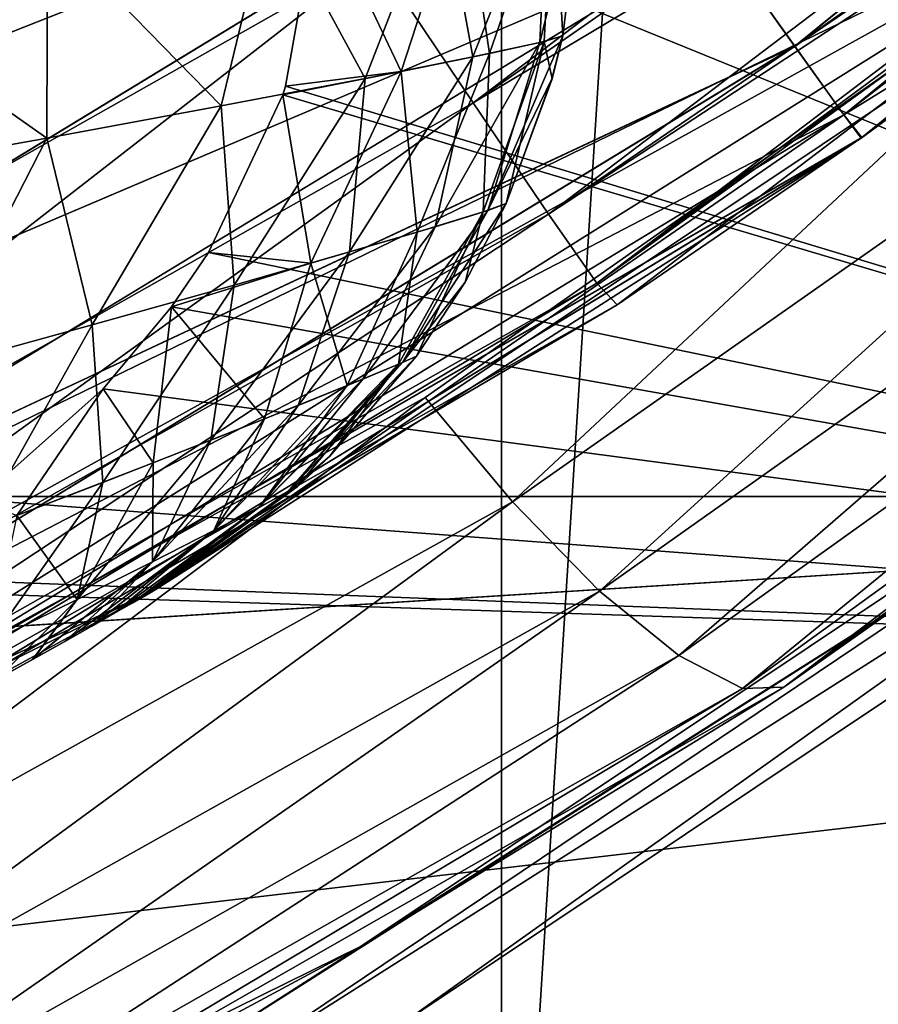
# Model space of a CAD drawing. Header units: millimetres. Extents: x -147 to 148, y -145 to 204.
# Tile 399 of 571: x 100.22 to 102.18, y -19.19 to -16.93. Entities that reach past the tile are written whole.
import ezdxf

# ---------------------------------------------------------------- set-up
doc = ezdxf.new("R2010")
doc.units = ezdxf.units.MM
doc.header["$LTSCALE"] = 26.699852
for name, color, linetype in [('1896', 7, 'CONTINUOUS'), ('1953', 7, 'CONTINUOUS'), ('1956', 7, 'CONTINUOUS'), ('1961', 7, 'CONTINUOUS'), ('1963', 7, 'CONTINUOUS'), ('1971', 7, 'CONTINUOUS'), ('1976', 7, 'CONTINUOUS'), ('1981', 7, 'CONTINUOUS'), ('1988', 7, 'CONTINUOUS'), ('1990', 7, 'CONTINUOUS'), ('1992', 7, 'CONTINUOUS'), ('2006', 7, 'CONTINUOUS'), ('2016', 7, 'CONTINUOUS'), ('742', 7, 'CONTINUOUS'), ('743', 7, 'CONTINUOUS'), ('744', 7, 'CONTINUOUS'), ('888', 7, 'CONTINUOUS'), ('895', 7, 'CONTINUOUS'), ('897', 7, 'CONTINUOUS'), ('934', 7, 'CONTINUOUS')]:
    doc.layers.add(name, color=color, linetype=linetype)

msp = doc.modelspace()

# ---------------------------------------------------------------- linework, layer by layer
at = {"layer": '1896', "color": 7, "linetype": 'CONTINUOUS', "true_color": 0xd8d8d8}
for points in [[(20.7086, -1.3008, 26.9), (20.5856, -2.6023, 26.9), (145.5, -45.5, 26.9), (20.7086, -1.3008, 26.9)], [(81.4515, -22.5327, 26.9), (20.7086, -1.3008, 26.9), (145.5, -45.5, 26.9), (81.4515, -22.5327, 26.9)], [(20.5856, -2.6023, 26.9), (20.3823, -3.8891, 26.9), (145.5, -45.5, 26.9), (20.5856, -2.6023, 26.9)], [(20.3823, -3.8891, 26.9), (20.0982, -5.1579, 26.9), (145.5, -45.5, 26.9), (20.3823, -3.8891, 26.9)], [(20.0982, -5.1579, 26.9), (19.7334, -6.4131, 26.9), (145.5, -45.5, 26.9), (20.0982, -5.1579, 26.9)], [(19.7334, -6.4131, 26.9), (19.2922, -7.6401, 26.9), (145.5, -45.5, 26.9), (19.7334, -6.4131, 26.9)], [(19.2922, -7.6401, 26.9), (18.7759, -8.8325, 26.9), (145.5, -45.5, 26.9), (19.2922, -7.6401, 26.9)], [(-82.8595, -7.6981, 26.9), (-83.4517, -8.2074, 26.9), (145.5, -45.5, 26.9), (-82.8595, -7.6981, 26.9)], [(-3.8892, -20.3823, 26.9), (-82.8595, -7.6981, 26.9), (145.5, -45.5, 26.9), (-3.8892, -20.3823, 26.9)], [(-83.4517, -8.2074, 26.9), (-84.0859, -8.675, 26.9), (145.5, -45.5, 26.9), (-83.4517, -8.2074, 26.9)], [(-84.0859, -8.675, 26.9), (-84.7521, -9.0942, 26.9), (145.5, -45.5, 26.9), (-84.0859, -8.675, 26.9)], [(18.7759, -8.8325, 26.9), (18.1824, -9.9967, 26.9), (145.5, -45.5, 26.9), (18.7759, -8.8325, 26.9)], [(-84.7521, -9.0942, 26.9), (-85.4424, -9.4591, 26.9), (145.5, -45.5, 26.9), (-84.7521, -9.0942, 26.9)], [(-85.4424, -9.4591, 26.9), (-86.1637, -9.7732, 26.9), (145.5, -45.5, 26.9), (-85.4424, -9.4591, 26.9)], [(-86.1637, -9.7732, 26.9), (-86.9075, -10.0338, 26.9), (145.5, -45.5, 26.9), (-86.1637, -9.7732, 26.9)], [(18.1824, -9.9967, 26.9), (17.5186, -11.1201, 26.9), (145.5, -45.5, 26.9), (18.1824, -9.9967, 26.9)], [(-86.9075, -10.0338, 26.9), (-87.6618, -10.2363, 26.9), (145.5, -45.5, 26.9), (-86.9075, -10.0338, 26.9)], [(-87.6618, -10.2363, 26.9), (-88.4272, -10.381, 26.9), (145.5, -45.5, 26.9), (-87.6618, -10.2363, 26.9)], [(145.5, -45.5, 26.9), (-91.5728, -10.381, 26.9), (-145.5, -45.5, 26.9), (145.5, -45.5, 26.9)], [(-90.7934, -10.4689, 26.9), (-91.5728, -10.381, 26.9), (145.5, -45.5, 26.9), (-90.7934, -10.4689, 26.9)], [(-88.4272, -10.381, 26.9), (-89.2066, -10.4689, 26.9), (145.5, -45.5, 26.9), (-88.4272, -10.381, 26.9)], [(-90, -10.5, 26.9), (-90.7934, -10.4689, 26.9), (145.5, -45.5, 26.9), (-90, -10.5, 26.9)], [(-89.2066, -10.4689, 26.9), (-90, -10.5, 26.9), (145.5, -45.5, 26.9), (-89.2066, -10.4689, 26.9)], [(17.5186, -11.1201, 26.9), (16.7883, -12.1943, 26.9), (145.5, -45.5, 26.9), (17.5186, -11.1201, 26.9)], [(16.7883, -12.1943, 26.9), (15.9874, -13.2263, 26.9), (145.5, -45.5, 26.9), (16.7883, -12.1943, 26.9)], [(15.9874, -13.2263, 26.9), (15.1243, -14.206, 26.9), (145.5, -45.5, 26.9), (15.9874, -13.2263, 26.9)], [(15.1243, -14.206, 26.9), (14.206, -15.1243, 26.9), (145.5, -45.5, 26.9), (15.1243, -14.206, 26.9)], [(14.206, -15.1243, 26.9), (13.2263, -15.9874, 26.9), (145.5, -45.5, 26.9), (14.206, -15.1243, 26.9)], [(13.2263, -15.9874, 26.9), (12.1943, -16.7883, 26.9), (145.5, -45.5, 26.9), (13.2263, -15.9874, 26.9)], [(12.1943, -16.7883, 26.9), (11.1201, -17.5186, 26.9), (145.5, -45.5, 26.9), (12.1943, -16.7883, 26.9)], [(11.1201, -17.5186, 26.9), (9.9967, -18.1824, 26.9), (145.5, -45.5, 26.9), (11.1201, -17.5186, 26.9)], [(9.9967, -18.1824, 26.9), (8.8325, -18.7759, 26.9), (145.5, -45.5, 26.9), (9.9967, -18.1824, 26.9)], [(8.8325, -18.7759, 26.9), (7.6401, -19.2922, 26.9), (145.5, -45.5, 26.9), (8.8325, -18.7759, 26.9)]]:
    msp.add_3dface(points, dxfattribs=at)
at = {"layer": '1953', "color": 7, "linetype": 'CONTINUOUS', "true_color": 0xd8d8d8}
for points in [[(101.5102, -16.5696, 21.5144), (101.4619, -16.9699, 21.5144), (101.5102, -16.5696, 27.0792), (101.5102, -16.5696, 21.5144)], [(101.5102, -16.5696, 27.0792), (101.4619, -16.9699, 21.5144), (101.4619, -16.9699, 27.0792), (101.5102, -16.5696, 27.0792)], [(101.4619, -16.9699, 27.0792), (101.4369, -17.0684, 21.5144), (101.4368, -17.0684, 27.0792), (101.4619, -16.9699, 27.0792)], [(101.4619, -16.9699, 21.5144), (101.4369, -17.0684, 21.5144), (101.4619, -16.9699, 27.0792), (101.4619, -16.9699, 21.5144)], [(101.4369, -17.0684, 21.5144), (101.3322, -17.3535, 21.5144), (101.4368, -17.0684, 27.0792), (101.4369, -17.0684, 21.5144)], [(101.4368, -17.0684, 27.0792), (101.3322, -17.3535, 21.5144), (101.3322, -17.3535, 27.0792), (101.4368, -17.0684, 27.0792)], [(101.3322, -17.3535, 21.5144), (101.2383, -17.5335, 21.5144), (101.3322, -17.3535, 27.0792), (101.3322, -17.3535, 21.5144)], [(101.3322, -17.3535, 27.0792), (101.2383, -17.5335, 21.5144), (101.2383, -17.5335, 27.0792), (101.3322, -17.3535, 27.0792)], [(101.2383, -17.5335, 21.5144), (101.1266, -17.7025, 21.5144), (101.2383, -17.5335, 27.0792), (101.2383, -17.5335, 21.5144)], [(101.2383, -17.5335, 27.0792), (101.1266, -17.7025, 21.5144), (101.1266, -17.7025, 27.0792), (101.2383, -17.5335, 27.0792)], [(101.1266, -17.7025, 21.5144), (100.9277, -17.9326, 21.5144), (101.1266, -17.7025, 27.0792), (101.1266, -17.7025, 21.5144)], [(101.1266, -17.7025, 27.0792), (100.9277, -17.9326, 21.5144), (100.9277, -17.9326, 27.0792), (101.1266, -17.7025, 27.0792)], [(100.9277, -17.9326, 21.5144), (100.854, -18.0019, 21.5144), (100.9277, -17.9326, 27.0792), (100.9277, -17.9326, 21.5144)], [(100.9277, -17.9326, 27.0792), (100.854, -18.0019, 21.5144), (100.854, -18.0019, 27.0792), (100.9277, -17.9326, 27.0792)], [(100.854, -18.0019, 21.5144), (100.527, -18.2385, 21.5144), (100.854, -18.0019, 27.0792), (100.854, -18.0019, 21.5144)], [(100.854, -18.0019, 27.0792), (100.527, -18.2385, 21.5144), (100.527, -18.2385, 27.0792), (100.854, -18.0019, 27.0792)]]:
    msp.add_3dface(points, dxfattribs=at)
at = {"layer": '1956', "color": 7, "linetype": 'CONTINUOUS', "true_color": 0xd8d8d8}
for points in [[(100.5051, -18.2511, 21.379), (100.5042, -18.2516, 27.2172), (100.5215, -18.2417, 27.1487), (100.5051, -18.2511, 21.379)], [(100.522, -18.2414, 21.4467), (100.5051, -18.2511, 21.379), (100.5215, -18.2417, 27.1487), (100.522, -18.2414, 21.4467)], [(100.527, -18.2385, 27.0792), (100.522, -18.2414, 21.4467), (100.5215, -18.2417, 27.1487), (100.527, -18.2385, 27.0792)], [(100.527, -18.2385, 21.5144), (100.522, -18.2414, 21.4467), (100.527, -18.2385, 27.0792), (100.527, -18.2385, 21.5144)], [(100.4353, -18.2911, 21.2439), (100.4343, -18.2917, 27.3511), (100.4748, -18.2685, 27.286), (100.4353, -18.2911, 21.2439)], [(100.4759, -18.2679, 21.31), (100.4353, -18.2911, 21.2439), (100.4748, -18.2685, 27.286), (100.4759, -18.2679, 21.31)], [(100.4759, -18.2679, 21.31), (100.4748, -18.2685, 27.286), (100.5042, -18.2516, 27.2172), (100.4759, -18.2679, 21.31)], [(100.5051, -18.2511, 21.379), (100.4759, -18.2679, 21.31), (100.5042, -18.2516, 27.2172), (100.5051, -18.2511, 21.379)], [(100.3839, -18.3203, 21.1846), (100.3834, -18.3206, 27.4096), (100.4343, -18.2917, 27.3511), (100.3839, -18.3203, 21.1846)], [(100.4353, -18.2911, 21.2439), (100.3839, -18.3203, 21.1846), (100.4343, -18.2917, 27.3511), (100.4353, -18.2911, 21.2439)], [(100.3839, -18.3203, 21.1846), (100.3218, -18.3554, 21.1326), (100.3834, -18.3206, 27.4096), (100.3839, -18.3203, 21.1846)], [(100.3218, -18.3554, 21.1326), (100.3219, -18.3553, 27.4609), (100.3834, -18.3206, 27.4096), (100.3218, -18.3554, 21.1326)], [(100.3218, -18.3554, 21.1326), (100.2485, -18.3965, 21.0891), (100.2494, -18.396, 27.5042), (100.3218, -18.3554, 21.1326)], [(100.3218, -18.3554, 21.1326), (100.2494, -18.396, 27.5042), (100.3219, -18.3553, 27.4609), (100.3218, -18.3554, 21.1326)], [(100.2485, -18.3965, 21.0891), (100.166, -18.4422, 21.0559), (100.1673, -18.4414, 27.5373), (100.2485, -18.3965, 21.0891)], [(100.2485, -18.3965, 21.0891), (100.1673, -18.4414, 27.5373), (100.2494, -18.396, 27.5042), (100.2485, -18.3965, 21.0891)]]:
    msp.add_3dface(points, dxfattribs=at)
at = {"layer": '1961', "color": 7, "linetype": 'CONTINUOUS', "true_color": 0xd8d8d8}
for points in [[(101.5102, -16.5696, 21.5144), (101.44, -16.5853, 20.9324), (101.4619, -16.9699, 21.5144), (101.5102, -16.5696, 21.5144)], [(101.44, -16.5853, 20.9324), (101.2343, -16.6136, 20.3851), (101.2939, -17.0104, 20.644), (101.44, -16.5853, 20.9324)], [(101.4187, -16.983, 21.071), (101.44, -16.5853, 20.9324), (101.2939, -17.0104, 20.644), (101.4187, -16.983, 21.071)], [(101.4619, -16.9699, 21.5144), (101.44, -16.5853, 20.9324), (101.4187, -16.983, 21.071), (101.4619, -16.9699, 21.5144)], [(101.2343, -16.6136, 20.3851), (100.903, -16.6538, 19.9), (101.0916, -17.0512, 20.2484), (101.2343, -16.6136, 20.3851)], [(101.2939, -17.0104, 20.644), (101.2343, -16.6136, 20.3851), (101.0916, -17.0512, 20.2484), (101.2939, -17.0104, 20.644)], [(101.0916, -17.0512, 20.2484), (100.903, -16.6538, 19.9), (100.8272, -17.0853, 19.9), (101.0916, -17.0512, 20.2484)], [(101.4187, -16.983, 21.071), (101.2939, -17.0104, 20.644), (101.2795, -17.3725, 21.0539), (101.4187, -16.983, 21.071)], [(101.3322, -17.3535, 21.5144), (101.4187, -16.983, 21.071), (101.2795, -17.3725, 21.0539), (101.3322, -17.3535, 21.5144)], [(101.4369, -17.0684, 21.5144), (101.4187, -16.983, 21.071), (101.3322, -17.3535, 21.5144), (101.4369, -17.0684, 21.5144)], [(101.4619, -16.9699, 21.5144), (101.4187, -16.983, 21.071), (101.4369, -17.0684, 21.5144), (101.4619, -16.9699, 21.5144)], [(101.2939, -17.0104, 20.644), (101.0916, -17.0512, 20.2484), (101.1285, -17.4188, 20.6161), (101.2939, -17.0104, 20.644)], [(101.2795, -17.3725, 21.0539), (101.2939, -17.0104, 20.644), (101.1285, -17.4188, 20.6161), (101.2795, -17.3725, 21.0539)], [(100.8207, -17.1051, 19.9), (101.0916, -17.0512, 20.2484), (100.8272, -17.0853, 19.9), (100.8207, -17.1051, 19.9)], [(101.0916, -17.0512, 20.2484), (100.8207, -17.1051, 19.9), (100.8853, -17.4899, 20.2209), (101.0916, -17.0512, 20.2484)], [(101.1285, -17.4188, 20.6161), (101.0916, -17.0512, 20.2484), (100.8853, -17.4899, 20.2209), (101.1285, -17.4188, 20.6161)], [(100.8207, -17.1051, 19.9), (100.6506, -17.4653, 19.9), (100.8853, -17.4899, 20.2209), (100.8207, -17.1051, 19.9)], [(101.3322, -17.3535, 21.5144), (101.2795, -17.3725, 21.0539), (101.2383, -17.5335, 21.5144), (101.3322, -17.3535, 21.5144)], [(101.2795, -17.3725, 21.0539), (101.1285, -17.4188, 20.6161), (101.0856, -17.721, 21.1522), (101.2795, -17.3725, 21.0539)], [(101.1266, -17.7025, 21.5144), (101.2795, -17.3725, 21.0539), (101.0856, -17.721, 21.1522), (101.1266, -17.7025, 21.5144)], [(101.2383, -17.5335, 21.5144), (101.2795, -17.3725, 21.0539), (101.1266, -17.7025, 21.5144), (101.2383, -17.5335, 21.5144)], [(101.1285, -17.4188, 20.6161), (100.8853, -17.4899, 20.2209), (100.9682, -17.7699, 20.8073), (101.1285, -17.4188, 20.6161)], [(101.0856, -17.721, 21.1522), (101.1285, -17.4188, 20.6161), (100.9682, -17.7699, 20.8073), (101.0856, -17.721, 21.1522)], [(100.8853, -17.4899, 20.2209), (100.6506, -17.4653, 19.9), (100.5665, -17.59, 19.9), (100.8853, -17.4899, 20.2209)], [(100.8853, -17.4899, 20.2209), (100.5665, -17.59, 19.9), (100.779, -17.8465, 20.4949), (100.8853, -17.4899, 20.2209)], [(100.9682, -17.7699, 20.8073), (100.8853, -17.4899, 20.2209), (100.779, -17.8465, 20.4949), (100.9682, -17.7699, 20.8073)], [(100.5665, -17.59, 19.9), (100.4098, -17.7775, 19.9), (100.5243, -17.9471, 20.2295), (100.5665, -17.59, 19.9)], [(100.779, -17.8465, 20.4949), (100.5665, -17.59, 19.9), (100.5243, -17.9471, 20.2295), (100.779, -17.8465, 20.4949)], [(101.1266, -17.7025, 21.5144), (101.0856, -17.721, 21.1522), (100.9277, -17.9326, 21.5144), (101.1266, -17.7025, 21.5144)], [(101.0856, -17.721, 21.1522), (100.9682, -17.7699, 20.8073), (100.767, -18.048, 21.0894), (101.0856, -17.721, 21.1522)], [(100.8315, -18.0141, 21.2976), (101.0856, -17.721, 21.1522), (100.767, -18.048, 21.0894), (100.8315, -18.0141, 21.2976)], [(100.854, -18.0019, 21.5144), (101.0856, -17.721, 21.1522), (100.8315, -18.0141, 21.2976), (100.854, -18.0019, 21.5144)], [(100.9277, -17.9326, 21.5144), (101.0856, -17.721, 21.1522), (100.854, -18.0019, 21.5144), (100.9277, -17.9326, 21.5144)], [(100.9682, -17.7699, 20.8073), (100.779, -17.8465, 20.4949), (100.6629, -18.102, 20.8977), (100.9682, -17.7699, 20.8073)], [(100.767, -18.048, 21.0894), (100.9682, -17.7699, 20.8073), (100.6629, -18.102, 20.8977), (100.767, -18.048, 21.0894)], [(100.2122, -18.0674, 20.0244), (100.4098, -17.7775, 19.9), (100.1241, -18.0315, 19.9), (100.2122, -18.0674, 20.0244)], [(100.5243, -17.9471, 20.2295), (100.4098, -17.7775, 19.9), (100.2122, -18.0674, 20.0244), (100.5243, -17.9471, 20.2295)], [(100.779, -17.8465, 20.4949), (100.5243, -17.9471, 20.2295), (100.5226, -18.1736, 20.7293), (100.779, -17.8465, 20.4949)], [(100.6629, -18.102, 20.8977), (100.779, -17.8465, 20.4949), (100.5226, -18.1736, 20.7293), (100.6629, -18.102, 20.8977)], [(100.5243, -17.9471, 20.2295), (100.2122, -18.0674, 20.0244), (100.3504, -18.2598, 20.5907), (100.5243, -17.9471, 20.2295)], [(100.5226, -18.1736, 20.7293), (100.5243, -17.9471, 20.2295), (100.3504, -18.2598, 20.5907), (100.5226, -18.1736, 20.7293)], [(100.8315, -18.0141, 21.2976), (100.767, -18.048, 21.0894), (100.5051, -18.2511, 21.379), (100.8315, -18.0141, 21.2976)], [(100.522, -18.2414, 21.4467), (100.8315, -18.0141, 21.2976), (100.5051, -18.2511, 21.379), (100.522, -18.2414, 21.4467)], [(100.527, -18.2385, 21.5144), (100.8315, -18.0141, 21.2976), (100.522, -18.2414, 21.4467), (100.527, -18.2385, 21.5144)], [(100.854, -18.0019, 21.5144), (100.8315, -18.0141, 21.2976), (100.527, -18.2385, 21.5144), (100.854, -18.0019, 21.5144)], [(100.3504, -18.2598, 20.5907), (100.2122, -18.0674, 20.0244), (100.1511, -18.3575, 20.4878), (100.3504, -18.2598, 20.5907)], [(100.767, -18.048, 21.0894), (100.6629, -18.102, 20.8977), (100.4353, -18.2911, 21.2439), (100.767, -18.048, 21.0894)], [(100.4759, -18.2679, 21.31), (100.767, -18.048, 21.0894), (100.4353, -18.2911, 21.2439), (100.4759, -18.2679, 21.31)], [(100.5051, -18.2511, 21.379), (100.767, -18.048, 21.0894), (100.4759, -18.2679, 21.31), (100.5051, -18.2511, 21.379)], [(100.6629, -18.102, 20.8977), (100.5226, -18.1736, 20.7293), (100.3839, -18.3203, 21.1846), (100.6629, -18.102, 20.8977)], [(100.4353, -18.2911, 21.2439), (100.6629, -18.102, 20.8977), (100.3839, -18.3203, 21.1846), (100.4353, -18.2911, 21.2439)], [(100.5226, -18.1736, 20.7293), (100.3504, -18.2598, 20.5907), (100.2485, -18.3965, 21.0891), (100.5226, -18.1736, 20.7293)], [(100.3218, -18.3554, 21.1326), (100.5226, -18.1736, 20.7293), (100.2485, -18.3965, 21.0891), (100.3218, -18.3554, 21.1326)], [(100.3839, -18.3203, 21.1846), (100.5226, -18.1736, 20.7293), (100.3218, -18.3554, 21.1326), (100.3839, -18.3203, 21.1846)], [(100.3504, -18.2598, 20.5907), (100.1511, -18.3575, 20.4878), (100.166, -18.4422, 21.0559), (100.3504, -18.2598, 20.5907)], [(100.2485, -18.3965, 21.0891), (100.3504, -18.2598, 20.5907), (100.166, -18.4422, 21.0559), (100.2485, -18.3965, 21.0891)]]:
    msp.add_3dface(points, dxfattribs=at)
at = {"layer": '1963', "color": 7, "linetype": 'CONTINUOUS', "true_color": 0xd8d8d8}
for points in [[(101.5102, -16.5696, 27.0792), (101.4619, -16.9699, 27.0792), (101.4091, -16.9853, 27.5703), (101.5102, -16.5696, 27.0792)], [(101.427, -16.587, 27.7117), (101.5102, -16.5696, 27.0792), (101.4091, -16.9853, 27.5703), (101.427, -16.587, 27.7117)], [(101.1831, -16.62, 28.302), (101.427, -16.587, 27.7117), (101.2561, -17.0182, 28.0391), (101.1831, -16.62, 28.302)], [(101.2561, -17.0182, 28.0391), (101.427, -16.587, 27.7117), (101.4091, -16.9853, 27.5703), (101.2561, -17.0182, 28.0391)], [(100.7917, -16.6666, 28.8125), (101.1831, -16.62, 28.302), (101.0097, -17.0672, 28.4657), (100.7917, -16.6666, 28.8125)], [(101.0097, -17.0672, 28.4657), (101.1831, -16.62, 28.302), (101.2561, -17.0182, 28.0391), (101.0097, -17.0672, 28.4657)], [(100.2824, -16.7226, 29.203), (100.7917, -16.6666, 28.8125), (100.6802, -17.1298, 28.8321), (100.2824, -16.7226, 29.203)], [(100.6802, -17.1298, 28.8321), (100.7917, -16.6666, 28.8125), (101.0097, -17.0672, 28.4657), (100.6802, -17.1298, 28.8321)], [(99.6863, -16.7841, 29.4491), (100.2824, -16.7226, 29.203), (100.2807, -17.2036, 29.1231), (99.6863, -16.7841, 29.4491)], [(100.2807, -17.2036, 29.1231), (100.2824, -16.7226, 29.203), (100.6802, -17.1298, 28.8321), (100.2807, -17.2036, 29.1231)], [(99.8258, -17.2857, 29.3257), (99.6863, -16.7841, 29.4491), (100.2807, -17.2036, 29.1231), (99.8258, -17.2857, 29.3257)], [(101.2561, -17.0182, 28.0391), (101.4091, -16.9853, 27.5703), (101.1693, -17.4066, 27.8858), (101.2561, -17.0182, 28.0391)], [(101.4091, -16.9853, 27.5703), (101.2901, -17.3691, 27.4906), (101.1693, -17.4066, 27.8858), (101.4091, -16.9853, 27.5703)], [(101.4619, -16.9699, 27.0792), (101.4368, -17.0684, 27.0792), (101.2901, -17.3691, 27.4906), (101.4619, -16.9699, 27.0792)], [(101.4091, -16.9853, 27.5703), (101.4619, -16.9699, 27.0792), (101.2901, -17.3691, 27.4906), (101.4091, -16.9853, 27.5703)], [(101.0097, -17.0672, 28.4657), (101.2561, -17.0182, 28.0391), (100.9738, -17.4643, 28.2503), (101.0097, -17.0672, 28.4657)], [(101.2561, -17.0182, 28.0391), (101.1693, -17.4066, 27.8858), (100.9738, -17.4643, 28.2503), (101.2561, -17.0182, 28.0391)], [(100.6802, -17.1298, 28.8321), (101.0097, -17.0672, 28.4657), (100.7098, -17.5401, 28.5708), (100.6802, -17.1298, 28.8321)], [(101.0097, -17.0672, 28.4657), (100.9738, -17.4643, 28.2503), (100.7098, -17.5401, 28.5708), (101.0097, -17.0672, 28.4657)], [(101.4368, -17.0684, 27.0792), (101.3322, -17.3535, 27.0792), (101.2901, -17.3691, 27.4906), (101.4368, -17.0684, 27.0792)], [(100.2807, -17.2036, 29.1231), (100.6802, -17.1298, 28.8321), (100.385, -17.6313, 28.8346), (100.2807, -17.2036, 29.1231)], [(100.6802, -17.1298, 28.8321), (100.7098, -17.5401, 28.5708), (100.385, -17.6313, 28.8346), (100.6802, -17.1298, 28.8321)], [(99.8258, -17.2857, 29.3257), (100.2807, -17.2036, 29.1231), (100.0083, -17.735, 29.0304), (99.8258, -17.2857, 29.3257)], [(100.2807, -17.2036, 29.1231), (100.385, -17.6313, 28.8346), (100.0083, -17.735, 29.0304), (100.2807, -17.2036, 29.1231)], [(101.0947, -17.7171, 27.3978), (101.0037, -17.7553, 27.7046), (101.2901, -17.3691, 27.4906), (101.0947, -17.7171, 27.3978)], [(101.2901, -17.3691, 27.4906), (101.0037, -17.7553, 27.7046), (101.1693, -17.4066, 27.8858), (101.2901, -17.3691, 27.4906)], [(101.3322, -17.3535, 27.0792), (101.2383, -17.5335, 27.0792), (101.0947, -17.7171, 27.3978), (101.3322, -17.3535, 27.0792)], [(101.3322, -17.3535, 27.0792), (101.0947, -17.7171, 27.3978), (101.2901, -17.3691, 27.4906), (101.3322, -17.3535, 27.0792)], [(101.0037, -17.7553, 27.7046), (100.8562, -17.8155, 27.9891), (101.1693, -17.4066, 27.8858), (101.0037, -17.7553, 27.7046)], [(101.1693, -17.4066, 27.8858), (100.8562, -17.8155, 27.9891), (100.9738, -17.4643, 28.2503), (101.1693, -17.4066, 27.8858)], [(100.8562, -17.8155, 27.9891), (100.6562, -17.8953, 28.2414), (100.9738, -17.4643, 28.2503), (100.8562, -17.8155, 27.9891)], [(100.9738, -17.4643, 28.2503), (100.6562, -17.8953, 28.2414), (100.7098, -17.5401, 28.5708), (100.9738, -17.4643, 28.2503)], [(100.7098, -17.5401, 28.5708), (100.4088, -17.992, 28.4521), (100.385, -17.6313, 28.8346), (100.7098, -17.5401, 28.5708)], [(100.6562, -17.8953, 28.2414), (100.4088, -17.992, 28.4521), (100.7098, -17.5401, 28.5708), (100.6562, -17.8953, 28.2414)], [(101.2383, -17.5335, 27.0792), (101.1266, -17.7025, 27.0792), (101.0947, -17.7171, 27.3978), (101.2383, -17.5335, 27.0792)], [(100.385, -17.6313, 28.8346), (100.1199, -18.1025, 28.6121), (100.0083, -17.735, 29.0304), (100.385, -17.6313, 28.8346)], [(100.4088, -17.992, 28.4521), (100.1199, -18.1025, 28.6121), (100.385, -17.6313, 28.8346), (100.4088, -17.992, 28.4521)], [(101.1266, -17.7025, 27.0792), (100.9277, -17.9326, 27.0792), (100.8315, -18.0141, 27.296), (101.1266, -17.7025, 27.0792)], [(101.1266, -17.7025, 27.0792), (100.8315, -18.0141, 27.296), (101.0947, -17.7171, 27.3978), (101.1266, -17.7025, 27.0792)], [(100.8315, -18.0141, 27.296), (100.767, -18.048, 27.5041), (101.0947, -17.7171, 27.3978), (100.8315, -18.0141, 27.296)], [(101.0947, -17.7171, 27.3978), (100.767, -18.048, 27.5041), (101.0037, -17.7553, 27.7046), (101.0947, -17.7171, 27.3978)], [(100.767, -18.048, 27.5041), (100.6629, -18.102, 27.6959), (101.0037, -17.7553, 27.7046), (100.767, -18.048, 27.5041)], [(101.0037, -17.7553, 27.7046), (100.6629, -18.102, 27.6959), (100.8562, -17.8155, 27.9891), (101.0037, -17.7553, 27.7046)], [(100.6629, -18.102, 27.6959), (100.5226, -18.1736, 27.8643), (100.8562, -17.8155, 27.9891), (100.6629, -18.102, 27.6959)], [(100.8562, -17.8155, 27.9891), (100.5226, -18.1736, 27.8643), (100.6562, -17.8953, 28.2414), (100.8562, -17.8155, 27.9891)], [(100.5226, -18.1736, 27.8643), (100.3504, -18.2598, 28.0029), (100.6562, -17.8953, 28.2414), (100.5226, -18.1736, 27.8643)], [(100.6562, -17.8953, 28.2414), (100.3504, -18.2598, 28.0029), (100.4088, -17.992, 28.4521), (100.6562, -17.8953, 28.2414)], [(100.9277, -17.9326, 27.0792), (100.854, -18.0019, 27.0792), (100.8315, -18.0141, 27.296), (100.9277, -17.9326, 27.0792)], [(100.4088, -17.992, 28.4521), (100.1511, -18.3575, 28.1057), (100.1199, -18.1025, 28.6121), (100.4088, -17.992, 28.4521)], [(100.3504, -18.2598, 28.0029), (100.1511, -18.3575, 28.1057), (100.4088, -17.992, 28.4521), (100.3504, -18.2598, 28.0029)], [(100.5042, -18.2516, 27.2172), (100.4748, -18.2685, 27.286), (100.8315, -18.0141, 27.296), (100.5042, -18.2516, 27.2172)], [(100.8315, -18.0141, 27.296), (100.4748, -18.2685, 27.286), (100.767, -18.048, 27.5041), (100.8315, -18.0141, 27.296)], [(100.5215, -18.2417, 27.1487), (100.5042, -18.2516, 27.2172), (100.8315, -18.0141, 27.296), (100.5215, -18.2417, 27.1487)], [(100.854, -18.0019, 27.0792), (100.527, -18.2385, 27.0792), (100.5215, -18.2417, 27.1487), (100.854, -18.0019, 27.0792)], [(100.854, -18.0019, 27.0792), (100.5215, -18.2417, 27.1487), (100.8315, -18.0141, 27.296), (100.854, -18.0019, 27.0792)], [(100.4748, -18.2685, 27.286), (100.4343, -18.2917, 27.3511), (100.767, -18.048, 27.5041), (100.4748, -18.2685, 27.286)], [(100.767, -18.048, 27.5041), (100.4343, -18.2917, 27.3511), (100.6629, -18.102, 27.6959), (100.767, -18.048, 27.5041)], [(100.3834, -18.3206, 27.4096), (100.3219, -18.3553, 27.4609), (100.6629, -18.102, 27.6959), (100.3834, -18.3206, 27.4096)], [(100.6629, -18.102, 27.6959), (100.3219, -18.3553, 27.4609), (100.5226, -18.1736, 27.8643), (100.6629, -18.102, 27.6959)], [(100.4343, -18.2917, 27.3511), (100.3834, -18.3206, 27.4096), (100.6629, -18.102, 27.6959), (100.4343, -18.2917, 27.3511)], [(100.3219, -18.3553, 27.4609), (100.2494, -18.396, 27.5042), (100.5226, -18.1736, 27.8643), (100.3219, -18.3553, 27.4609)], [(100.5226, -18.1736, 27.8643), (100.2494, -18.396, 27.5042), (100.3504, -18.2598, 28.0029), (100.5226, -18.1736, 27.8643)], [(100.3504, -18.2598, 28.0029), (100.1673, -18.4414, 27.5373), (100.1511, -18.3575, 28.1057), (100.3504, -18.2598, 28.0029)], [(100.2494, -18.396, 27.5042), (100.1673, -18.4414, 27.5373), (100.3504, -18.2598, 28.0029), (100.2494, -18.396, 27.5042)]]:
    msp.add_3dface(points, dxfattribs=at)
at = {"layer": '1971', "color": 7, "linetype": 'CONTINUOUS', "true_color": 0xd8d8d8}
for points in [[(103.4505, -15.4586, 34.3006), (101.0325, -16.7894, 34.0155), (101.2562, -17.1231, 34.3287), (103.4505, -15.4586, 34.3006)], [(103.4505, -15.4586, 34.3006), (101.2562, -17.1231, 34.3287), (103.5266, -15.5436, 34.4266), (103.4505, -15.4586, 34.3006)], [(103.5266, -15.5436, 34.4266), (101.2562, -17.1231, 34.3287), (103.6563, -15.6876, 34.7063), (103.5266, -15.5436, 34.4266)], [(103.6563, -15.6876, 34.7063), (101.2562, -17.1231, 34.3287), (101.4288, -17.3775, 34.7342), (103.6563, -15.6876, 34.7063)], [(103.6563, -15.6876, 34.7063), (101.4288, -17.3775, 34.7342), (103.7529, -15.793, 35.0154), (103.6563, -15.6876, 34.7063)], [(101.4288, -17.3775, 34.7342), (103.7876, -15.83, 35.1778), (103.7529, -15.793, 35.0154), (101.4288, -17.3775, 34.7342)], [(101.5393, -17.5361, 35.2053), (103.7876, -15.83, 35.1778), (101.4288, -17.3775, 34.7342), (101.5393, -17.5361, 35.2053)], [(103.7876, -15.83, 35.1778), (101.5393, -17.5361, 35.2053), (103.813, -15.8563, 35.3443), (103.7876, -15.83, 35.1778)], [(101.5393, -17.5361, 35.2053), (103.835, -15.8762, 35.6825), (103.813, -15.8563, 35.3443), (101.5393, -17.5361, 35.2053)], [(101.5857, -17.585, 35.7096), (103.835, -15.8762, 35.6825), (101.5393, -17.5361, 35.2053), (101.5857, -17.585, 35.7096)], [(100.7734, -16.3997, 33.8161), (99.1839, -16.7719, 33.7572), (98.4784, -17.6981, 33.8387), (100.7734, -16.3997, 33.8161)], [(100.7734, -16.3997, 33.8161), (98.4784, -17.6981, 33.8387), (98.6825, -18.1186, 34.0383), (100.7734, -16.3997, 33.8161)], [(101.0325, -16.7894, 34.0155), (100.7734, -16.3997, 33.8161), (98.6825, -18.1186, 34.0383), (101.0325, -16.7894, 34.0155)], [(101.0325, -16.7894, 34.0155), (98.6825, -18.1186, 34.0383), (98.8589, -18.479, 34.3516), (101.0325, -16.7894, 34.0155)], [(101.2562, -17.1231, 34.3287), (101.0325, -16.7894, 34.0155), (98.8589, -18.479, 34.3516), (101.2562, -17.1231, 34.3287)], [(101.2562, -17.1231, 34.3287), (98.8589, -18.479, 34.3516), (98.9953, -18.754, 34.7569), (101.2562, -17.1231, 34.3287)], [(101.4288, -17.3775, 34.7342), (101.2562, -17.1231, 34.3287), (98.9953, -18.754, 34.7569), (101.4288, -17.3775, 34.7342)], [(99.0829, -18.926, 35.2278), (101.4288, -17.3775, 34.7342), (98.9953, -18.754, 34.7569), (99.0829, -18.926, 35.2278)], [(99.0829, -18.926, 35.2278), (101.5393, -17.5361, 35.2053), (101.4288, -17.3775, 34.7342), (99.0829, -18.926, 35.2278)], [(99.0829, -18.926, 35.2278), (99.1244, -18.9791, 35.7316), (101.5393, -17.5361, 35.2053), (99.0829, -18.926, 35.2278)], [(99.1244, -18.9791, 35.7316), (101.5857, -17.585, 35.7096), (101.5393, -17.5361, 35.2053), (99.1244, -18.9791, 35.7316)]]:
    msp.add_3dface(points, dxfattribs=at)
at = {"layer": '1976', "color": 7, "linetype": 'CONTINUOUS', "true_color": 0xd8d8d8}
for points in [[(102.1461, -17.2027, 37.125), (104.3735, -15.3904, 37.1537), (103.835, -15.8762, 35.6825), (102.1461, -17.2027, 37.125)], [(101.5857, -17.585, 35.7096), (102.1461, -17.2027, 37.125), (103.835, -15.8762, 35.6825), (101.5857, -17.585, 35.7096)], [(99.6889, -18.6972, 37.1014), (102.1461, -17.2027, 37.125), (101.5857, -17.585, 35.7096), (99.6889, -18.6972, 37.1014)], [(99.1244, -18.9791, 35.7316), (99.6889, -18.6972, 37.1014), (101.5857, -17.585, 35.7096), (99.1244, -18.9791, 35.7316)]]:
    msp.add_3dface(points, dxfattribs=at)
at = {"layer": '1981', "color": 7, "linetype": 'CONTINUOUS', "true_color": 0xd8d8d8}
for points in [[(101.9924, -16.9938, 38.1007), (101.8139, -16.7432, 38.5063), (104.1943, -15.2025, 38.1303), (101.9924, -16.9938, 38.1007)], [(101.9924, -16.9938, 38.1007), (104.1943, -15.2025, 38.1303), (104.3276, -15.3427, 37.6585), (101.9924, -16.9938, 38.1007)], [(102.105, -17.1507, 37.6294), (101.9924, -16.9938, 38.1007), (104.3276, -15.3427, 37.6585), (102.105, -17.1507, 37.6294)], [(102.105, -17.1507, 37.6294), (104.3276, -15.3427, 37.6585), (104.3735, -15.3904, 37.1537), (102.105, -17.1507, 37.6294)], [(102.1461, -17.2027, 37.125), (102.105, -17.1507, 37.6294), (104.3735, -15.3904, 37.1537), (102.1461, -17.2027, 37.125)], [(99.0237, -17.425, 38.9931), (100.3107, -16.1024, 39.083), (101.3104, -16.0328, 39.0173), (99.0237, -17.425, 38.9931)], [(99.0237, -17.425, 38.9931), (101.3104, -16.0328, 39.0173), (101.581, -16.415, 38.8175), (99.0237, -17.425, 38.9931)], [(99.1293, -16.8019, 39.0708), (100.3107, -16.1024, 39.083), (99.0237, -17.425, 38.9931), (99.1293, -16.8019, 39.0708)], [(99.2394, -17.8401, 38.793), (99.0237, -17.425, 38.9931), (101.581, -16.415, 38.8175), (99.2394, -17.8401, 38.793)], [(99.2394, -17.8401, 38.793), (101.581, -16.415, 38.8175), (101.8139, -16.7432, 38.5063), (99.2394, -17.8401, 38.793)], [(99.4251, -18.1965, 38.4818), (99.2394, -17.8401, 38.793), (101.8139, -16.7432, 38.5063), (99.4251, -18.1965, 38.4818)], [(99.4251, -18.1965, 38.4818), (101.8139, -16.7432, 38.5063), (101.9924, -16.9938, 38.1007), (99.4251, -18.1965, 38.4818)], [(99.5674, -18.4688, 38.0764), (99.4251, -18.1965, 38.4818), (101.9924, -16.9938, 38.1007), (99.5674, -18.4688, 38.0764)], [(99.5674, -18.4688, 38.0764), (101.9924, -16.9938, 38.1007), (102.105, -17.1507, 37.6294), (99.5674, -18.4688, 38.0764)], [(99.6572, -18.6394, 37.6053), (99.5674, -18.4688, 38.0764), (102.105, -17.1507, 37.6294), (99.6572, -18.6394, 37.6053)], [(99.6572, -18.6394, 37.6053), (102.105, -17.1507, 37.6294), (102.1461, -17.2027, 37.125), (99.6572, -18.6394, 37.6053)], [(99.6889, -18.6972, 37.1014), (99.6572, -18.6394, 37.6053), (102.1461, -17.2027, 37.125), (99.6889, -18.6972, 37.1014)]]:
    msp.add_3dface(points, dxfattribs=at)
at = {"layer": '1988', "color": 7, "linetype": 'CONTINUOUS', "true_color": 0xd8d8d8}
for points in [[(104.1943, -15.2025, 44.1378), (101.814, -16.7432, 43.7618), (101.9925, -16.9939, 44.1674), (104.1943, -15.2025, 44.1378)], [(104.1943, -15.2025, 44.1378), (101.9925, -16.9939, 44.1674), (104.3276, -15.3427, 44.6095), (104.1943, -15.2025, 44.1378)], [(104.3276, -15.3427, 44.6095), (101.9925, -16.9939, 44.1674), (102.105, -17.1507, 44.6387), (104.3276, -15.3427, 44.6095)], [(104.3735, -15.3903, 45.1143), (104.3276, -15.3427, 44.6095), (102.105, -17.1507, 44.6387), (104.3735, -15.3903, 45.1143)], [(102.1441, -17.2041, 45.143), (104.3735, -15.3903, 45.1143), (102.105, -17.1507, 44.6387), (102.1441, -17.2041, 45.143)], [(101.3105, -16.0329, 43.2508), (99.1744, -16.7774, 43.1968), (99.0238, -17.4251, 43.275), (101.3105, -16.0329, 43.2508)], [(101.3105, -16.0329, 43.2508), (99.0238, -17.4251, 43.275), (101.5811, -16.4151, 43.4506), (101.3105, -16.0329, 43.2508)], [(101.5811, -16.4151, 43.4506), (99.0238, -17.4251, 43.275), (99.2395, -17.8402, 43.4751), (101.5811, -16.4151, 43.4506)], [(101.5811, -16.4151, 43.4506), (99.2395, -17.8402, 43.4751), (101.814, -16.7432, 43.7618), (101.5811, -16.4151, 43.4506)], [(101.814, -16.7432, 43.7618), (99.2395, -17.8402, 43.4751), (99.4251, -18.1965, 43.7863), (101.814, -16.7432, 43.7618)], [(101.814, -16.7432, 43.7618), (99.4251, -18.1965, 43.7863), (101.9925, -16.9939, 44.1674), (101.814, -16.7432, 43.7618)], [(101.9925, -16.9939, 44.1674), (99.4251, -18.1965, 43.7863), (99.5674, -18.4688, 44.1917), (101.9925, -16.9939, 44.1674)], [(101.9925, -16.9939, 44.1674), (99.5674, -18.4688, 44.1917), (102.105, -17.1507, 44.6387), (101.9925, -16.9939, 44.1674)], [(102.105, -17.1507, 44.6387), (99.5674, -18.4688, 44.1917), (99.6572, -18.6394, 44.6627), (102.105, -17.1507, 44.6387)], [(102.1441, -17.2041, 45.143), (102.105, -17.1507, 44.6387), (99.6572, -18.6394, 44.6627), (102.1441, -17.2041, 45.143)], [(99.6885, -18.6974, 45.1667), (102.1441, -17.2041, 45.143), (99.6572, -18.6394, 44.6627), (99.6885, -18.6974, 45.1667)]]:
    msp.add_3dface(points, dxfattribs=at)
at = {"layer": '1990', "color": 7, "linetype": 'CONTINUOUS', "true_color": 0xd8d8d8}
for points in [[(102.1441, -17.2041, 45.143), (102.8191, -16.7072, 45.5891), (104.3735, -15.3903, 45.1143), (102.1441, -17.2041, 45.143)], [(100.5288, -18.2375, 45.5649), (102.8191, -16.7072, 45.5891), (102.1441, -17.2041, 45.143), (100.5288, -18.2375, 45.5649)], [(99.6885, -18.6974, 45.1667), (100.5288, -18.2375, 45.5649), (102.1441, -17.2041, 45.143), (99.6885, -18.6974, 45.1667)], [(98.0583, -19.4557, 45.5456), (100.5288, -18.2375, 45.5649), (99.6885, -18.6974, 45.1667), (98.0583, -19.4557, 45.5456)]]:
    msp.add_3dface(points, dxfattribs=at)
at = {"layer": '1992', "color": 7, "linetype": 'CONTINUOUS', "true_color": 0xd8d8d8}
for points in [[(101.9924, -16.9938, 46.557), (101.8139, -16.7432, 46.9625), (104.1943, -15.2025, 46.5865), (101.9924, -16.9938, 46.557)], [(101.9924, -16.9938, 46.557), (104.1943, -15.2025, 46.5865), (104.3276, -15.3427, 46.1148), (101.9924, -16.9938, 46.557)], [(102.105, -17.1507, 46.0856), (101.9924, -16.9938, 46.557), (104.3276, -15.3427, 46.1148), (102.105, -17.1507, 46.0856)], [(102.105, -17.1507, 46.0856), (104.3276, -15.3427, 46.1148), (102.8191, -16.7072, 45.5891), (102.105, -17.1507, 46.0856)], [(99.0237, -17.425, 47.4493), (100.3107, -16.1024, 47.5393), (101.3104, -16.0328, 47.4735), (99.0237, -17.425, 47.4493)], [(99.0237, -17.425, 47.4493), (101.3104, -16.0328, 47.4735), (101.581, -16.415, 47.2737), (99.0237, -17.425, 47.4493)], [(99.1293, -16.8019, 47.5271), (100.3107, -16.1024, 47.5393), (99.0237, -17.425, 47.4493), (99.1293, -16.8019, 47.5271)], [(99.2394, -17.8401, 47.2493), (99.0237, -17.425, 47.4493), (101.581, -16.415, 47.2737), (99.2394, -17.8401, 47.2493)], [(99.2394, -17.8401, 47.2493), (101.581, -16.415, 47.2737), (101.8139, -16.7432, 46.9625), (99.2394, -17.8401, 47.2493)], [(100.5288, -18.2375, 45.5649), (102.105, -17.1507, 46.0856), (102.8191, -16.7072, 45.5891), (100.5288, -18.2375, 45.5649)], [(99.4251, -18.1965, 46.938), (99.2394, -17.8401, 47.2493), (101.8139, -16.7432, 46.9625), (99.4251, -18.1965, 46.938)], [(99.4251, -18.1965, 46.938), (101.8139, -16.7432, 46.9625), (101.9924, -16.9938, 46.557), (99.4251, -18.1965, 46.938)], [(99.5674, -18.4688, 46.5326), (99.4251, -18.1965, 46.938), (101.9924, -16.9938, 46.557), (99.5674, -18.4688, 46.5326)], [(99.5674, -18.4688, 46.5326), (101.9924, -16.9938, 46.557), (102.105, -17.1507, 46.0856), (99.5674, -18.4688, 46.5326)], [(99.6572, -18.6394, 46.0616), (99.5674, -18.4688, 46.5326), (102.105, -17.1507, 46.0856), (99.6572, -18.6394, 46.0616)], [(99.6572, -18.6394, 46.0616), (102.105, -17.1507, 46.0856), (100.5288, -18.2375, 45.5649), (99.6572, -18.6394, 46.0616)], [(98.0583, -19.4557, 45.5456), (99.6572, -18.6394, 46.0616), (100.5288, -18.2375, 45.5649), (98.0583, -19.4557, 45.5456)]]:
    msp.add_3dface(points, dxfattribs=at)
at = {"layer": '2006', "color": 7, "linetype": 'CONTINUOUS', "true_color": 0xd8d8d8}
for points in [[(75.077, -18.0239, 52.9), (107.0653, -16.0104, 52.9), (72.9347, -16.0104, 52.9), (75.077, -18.0239, 52.9)], [(104.923, -18.0239, 52.9), (107.0653, -16.0104, 52.9), (75.077, -18.0239, 52.9), (104.923, -18.0239, 52.9)], [(77.4551, -19.753, 52.9), (104.923, -18.0239, 52.9), (75.077, -18.0239, 52.9), (77.4551, -19.753, 52.9)], [(102.5449, -19.753, 52.9), (104.923, -18.0239, 52.9), (77.4551, -19.753, 52.9), (102.5449, -19.753, 52.9)]]:
    msp.add_3dface(points, dxfattribs=at)
at = {"layer": '2016', "color": 7, "linetype": 'CONTINUOUS', "true_color": 0xd8d8d8}
for points in [[(100.903, -16.6538, 19.9), (107.4227, -16.3603, 19.9), (105.2336, -18.4159, 19.9), (100.903, -16.6538, 19.9)], [(100.8272, -17.0853, 19.9), (100.903, -16.6538, 19.9), (105.2336, -18.4159, 19.9), (100.8272, -17.0853, 19.9)], [(100.8207, -17.1051, 19.9), (100.8272, -17.0853, 19.9), (105.2336, -18.4159, 19.9), (100.8207, -17.1051, 19.9)], [(100.6506, -17.4653, 19.9), (100.8207, -17.1051, 19.9), (105.2336, -18.4159, 19.9), (100.6506, -17.4653, 19.9)], [(100.5665, -17.59, 19.9), (100.6506, -17.4653, 19.9), (105.2336, -18.4159, 19.9), (100.5665, -17.59, 19.9)], [(100.4098, -17.7775, 19.9), (100.5665, -17.59, 19.9), (105.2336, -18.4159, 19.9), (100.4098, -17.7775, 19.9)], [(100.1241, -18.0315, 19.9), (100.4098, -17.7775, 19.9), (105.2336, -18.4159, 19.9), (100.1241, -18.0315, 19.9)], [(99.8542, -18.207, 19.9), (100.1241, -18.0315, 19.9), (105.2336, -18.4159, 19.9), (99.8542, -18.207, 19.9)], [(99.8008, -18.2361, 19.9), (99.8542, -18.207, 19.9), (105.2336, -18.4159, 19.9), (99.8008, -18.2361, 19.9)], [(97.361, -19.3386, 19.9), (99.8008, -18.2361, 19.9), (105.2336, -18.4159, 19.9), (97.361, -19.3386, 19.9)], [(97.361, -19.3386, 19.9), (105.2336, -18.4159, 19.9), (102.8052, -20.1799, 19.9), (97.361, -19.3386, 19.9)]]:
    msp.add_3dface(points, dxfattribs=at)
at = {"layer": '742', "color": 7, "linetype": 'CONTINUOUS', "true_color": 0xd8d8d8}
for points in [[(101.0983, -19.2265, 53.4), (103.5129, -17.6134, 53.4), (101.4632, -20.8572, 53.4), (101.0983, -19.2265, 53.4)], [(101.4632, -20.8572, 53.4), (103.5129, -17.6134, 53.4), (103.9866, -19.2563, 53.4), (101.4632, -20.8572, 53.4)]]:
    msp.add_3dface(points, dxfattribs=at)
at = {"layer": '743', "color": 7, "linetype": 'CONTINUOUS', "true_color": 0xd8d8d8}
for points in [[(101.3211, 20.593, 93.4), (98.6515, 21.8493, 93.4), (98.6516, -21.8493, 93.4), (101.3211, 20.593, 93.4)], [(101.3212, -20.5929, 93.4), (101.3211, 20.593, 93.4), (98.6516, -21.8493, 93.4), (101.3212, -20.5929, 93.4)], [(103.8123, 19.0121, 93.4), (101.3211, 20.593, 93.4), (101.3212, -20.5929, 93.4), (103.8123, 19.0121, 93.4)], [(103.8124, -19.012, 93.4), (103.8123, 19.0121, 93.4), (101.3212, -20.5929, 93.4), (103.8124, -19.012, 93.4)]]:
    msp.add_3dface(points, dxfattribs=at)
at = {"layer": '744', "color": 7, "linetype": 'CONTINUOUS', "true_color": 0xd8d8d8}
for points in [[(95, -20.3961, 91.4), (95, -8.5355, 91.4), (102.9759, -16.5114, 91.4), (95, -20.3961, 91.4)], [(97.1393, -19.7491, 91.4), (95, -20.3961, 91.4), (102.9759, -16.5114, 91.4), (97.1393, -19.7491, 91.4)], [(99.1944, -18.88, 91.4), (97.1393, -19.7491, 91.4), (102.9759, -16.5114, 91.4), (99.1944, -18.88, 91.4)], [(101.1463, -17.7977, 91.4), (99.1944, -18.88, 91.4), (102.9759, -16.5114, 91.4), (101.1463, -17.7977, 91.4)]]:
    msp.add_3dface(points, dxfattribs=at)
at = {"layer": '888', "color": 7, "linetype": 'CONTINUOUS', "true_color": 0xd8d8d8}
for points in [[(101.9674, -18.4602, 90.4), (103.9487, -17.0128, 90.4), (103.3927, -17.4538, 53.6), (101.9674, -18.4602, 90.4)], [(101, -19.0526, 53.6), (101.9674, -18.4602, 90.4), (103.3927, -17.4538, 53.6), (101, -19.0526, 53.6)], [(99.8373, -19.6781, 90.4), (101.9674, -18.4602, 90.4), (101, -19.0526, 53.6), (99.8373, -19.6781, 90.4)], [(98.419, -20.3254, 53.6), (99.8373, -19.6781, 90.4), (101, -19.0526, 53.6), (98.419, -20.3254, 53.6)]]:
    msp.add_3dface(points, dxfattribs=at)
at = {"layer": '895', "color": 7, "linetype": 'CONTINUOUS', "true_color": 0xd8d8d8}
msp.add_3dface([(103.8124, -19.012, 93.4), (101.3212, -20.5929, 93.4), (103.458, -19.4973, 93.3621), (103.8124, -19.012, 93.4)], dxfattribs=at)
at = {"layer": '897', "color": 7, "linetype": 'CONTINUOUS', "true_color": 0xd8d8d8}
for points in [[(101.1463, -17.7977, 91.4), (102.9759, -16.5114, 91.4), (101.3463, -18.036, 91.3513), (101.1463, -17.7977, 91.4)], [(102.9759, -16.5114, 91.4), (103.2129, -16.7246, 91.3493), (101.3463, -18.036, 91.3513), (102.9759, -16.5114, 91.4)], [(103.2129, -16.7246, 91.3493), (101.5459, -18.2401, 91.2094), (101.3463, -18.036, 91.3513), (103.2129, -16.7246, 91.3493)], [(103.4494, -16.893, 91.2051), (101.5459, -18.2401, 91.2094), (103.2129, -16.7246, 91.3493), (103.4494, -16.893, 91.2051)], [(103.4494, -16.893, 91.2051), (101.7272, -18.3874, 90.988), (101.5459, -18.2401, 91.2094), (103.4494, -16.893, 91.2051)], [(103.662, -17.002, 90.9851), (101.7272, -18.3874, 90.988), (103.4494, -16.893, 91.2051), (103.662, -17.002, 90.9851)], [(103.662, -17.002, 90.9851), (101.8725, -18.4633, 90.709), (101.7272, -18.3874, 90.988), (103.662, -17.002, 90.9851)], [(103.8337, -17.0434, 90.7089), (101.8725, -18.4633, 90.709), (103.662, -17.002, 90.9851), (103.8337, -17.0434, 90.7089)], [(103.9487, -17.0128, 90.4), (101.9674, -18.4602, 90.4), (103.8337, -17.0434, 90.7089), (103.9487, -17.0128, 90.4)], [(103.8337, -17.0434, 90.7089), (101.9674, -18.4602, 90.4), (101.8725, -18.4633, 90.709), (103.8337, -17.0434, 90.7089)], [(99.1944, -18.88, 91.4), (101.1463, -17.7977, 91.4), (99.3544, -19.145, 91.3513), (99.1944, -18.88, 91.4)], [(101.1463, -17.7977, 91.4), (101.3463, -18.036, 91.3513), (99.3544, -19.145, 91.3513), (101.1463, -17.7977, 91.4)], [(101.3463, -18.036, 91.3513), (99.513, -19.3781, 91.2094), (99.3544, -19.145, 91.3513), (101.3463, -18.036, 91.3513)], [(101.5459, -18.2401, 91.2094), (99.513, -19.3781, 91.2094), (101.3463, -18.036, 91.3513), (101.5459, -18.2401, 91.2094)], [(101.5459, -18.2401, 91.2094), (99.6552, -19.5551, 90.988), (99.513, -19.3781, 91.2094), (101.5459, -18.2401, 91.2094)], [(101.7272, -18.3874, 90.988), (99.6552, -19.5551, 90.988), (101.5459, -18.2401, 91.2094), (101.7272, -18.3874, 90.988)], [(101.7272, -18.3874, 90.988), (99.767, -19.6585, 90.709), (99.6552, -19.5551, 90.988), (101.7272, -18.3874, 90.988)], [(101.8725, -18.4633, 90.709), (99.767, -19.6585, 90.709), (101.7272, -18.3874, 90.988), (101.8725, -18.4633, 90.709)], [(101.8725, -18.4633, 90.709), (99.8373, -19.6781, 90.4), (99.767, -19.6585, 90.709), (101.8725, -18.4633, 90.709)], [(101.9674, -18.4602, 90.4), (99.8373, -19.6781, 90.4), (101.8725, -18.4633, 90.709), (101.9674, -18.4602, 90.4)]]:
    msp.add_3dface(points, dxfattribs=at)
at = {"layer": '934', "color": 7, "linetype": 'CONTINUOUS', "true_color": 0xd8d8d8}
for points in [[(101, -19.0526, 53.6), (103.3927, -17.4538, 53.6), (102.947, -17.8201, 53.5), (101, -19.0526, 53.6)], [(103.5129, -17.6134, 53.4), (101.0983, -19.2265, 53.4), (102.9901, -17.8793, 53.4267), (103.5129, -17.6134, 53.4)], [(101, -19.0526, 53.6), (102.947, -17.8201, 53.5), (100.6115, -19.3022, 53.5), (101, -19.0526, 53.6)], [(102.947, -17.8201, 53.5), (100.6468, -19.3665, 53.4267), (100.6115, -19.3022, 53.5), (102.947, -17.8201, 53.5)], [(102.9901, -17.8793, 53.4267), (100.6468, -19.3665, 53.4267), (102.947, -17.8201, 53.5), (102.9901, -17.8793, 53.4267)], [(102.9901, -17.8793, 53.4267), (101.0983, -19.2265, 53.4), (100.6468, -19.3665, 53.4267), (102.9901, -17.8793, 53.4267)], [(98.419, -20.3254, 53.6), (101, -19.0526, 53.6), (100.6115, -19.3022, 53.5), (98.419, -20.3254, 53.6)]]:
    msp.add_3dface(points, dxfattribs=at)

doc.saveas('drawing.dxf')
